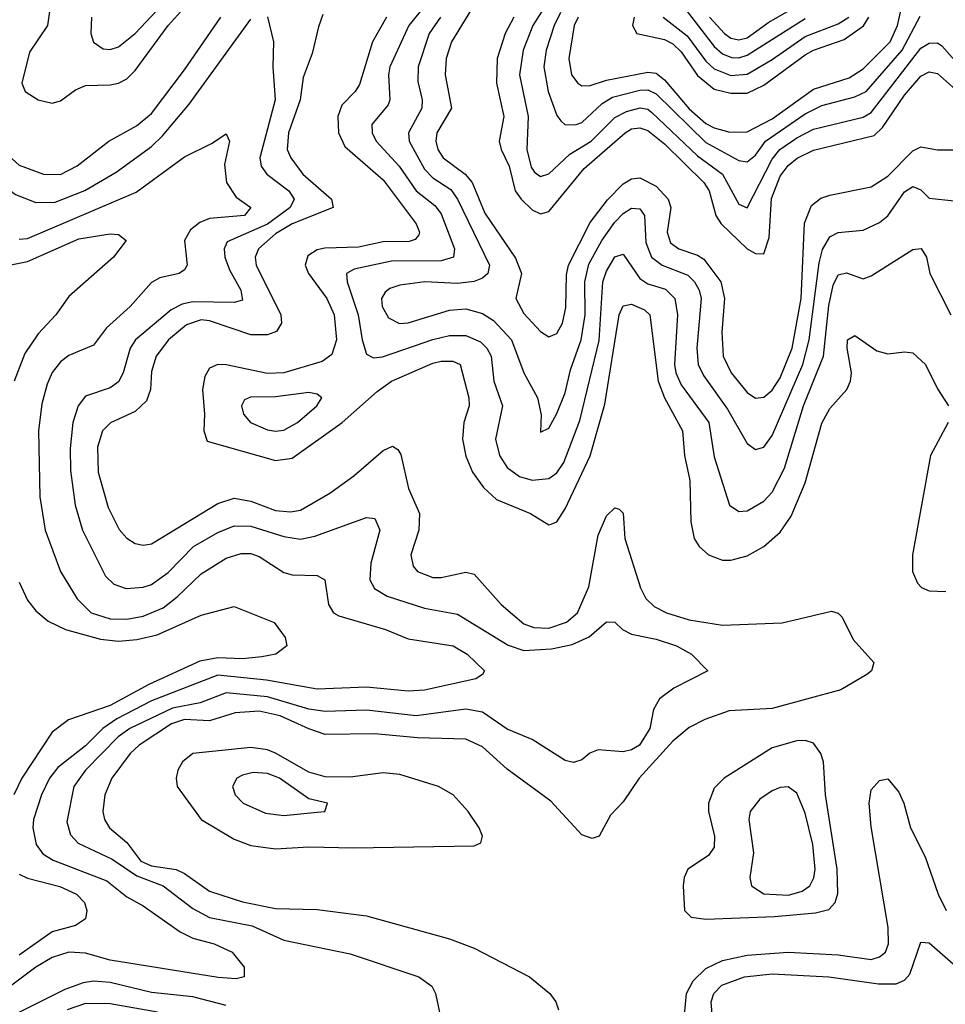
# Model space of a CAD drawing. Header units: inches. Extents: x 990535 to 1117859, y 769386 to 892122.
# Tile 749 of 1056: x 1070371 to 1072609, y 842904 to 845284. Entities that reach past the tile are written whole.
import ezdxf

# ---------------------------------------------------------------- set-up
doc = ezdxf.new("R2010")
doc.units = ezdxf.units.IN
doc.header["$MEASUREMENT"] = 0
doc.layers.add('B0874', color=7, linetype='Continuous')

msp = doc.modelspace()

# ---------------------------------------------------------------- linework, layer by layer
at = {"layer": 'B0874', "color": 5}
for points, elevation in [([(1071370, 845342.4), (1071311.9, 845270), (1071265.8, 845170), (1071262.8, 845150), (1071266.2, 845090), (1071261.9, 845078.1), (1071222.9, 845030), (1071223.4, 845010), (1071233, 844990), (1071288.5, 844930), (1071330, 844870), (1071374.8, 844834.8), (1071390, 844814.6), (1071422.1, 844730), (1071420.1, 844710), (1071390, 844700.6), (1071270, 844700.2), (1071179.4, 844680.6), (1071160.9, 844670), (1071163, 844650), (1071189.7, 844570.3), (1071198.8, 844510), (1071210, 844475.5), (1071226.3, 844466.3), (1071248.6, 844468.6), (1071370, 844510.9), (1071410, 844520.5), (1071450, 844520.1), (1071485.1, 844505.1), (1071500.7, 844490), (1071510.7, 844470), (1071517.6, 844410), (1071538.3, 844350), (1071521.4, 844270), (1071531.4, 844230), (1071550, 844201.2), (1071579.5, 844179.5), (1071610, 844170.8), (1071650, 844174.9), (1071670, 844188.6), (1071686.5, 844213.5), (1071725.4, 844314.6), (1071771.7, 844508.3), (1071781.2, 844650), (1071790, 844676.2), (1071810, 844710.1), (1071830, 844716.8), (1071870, 844657.7), (1071890, 844645.1), (1071932.3, 844632.3), (1071954.9, 844610), (1071961.2, 844570), (1071954.3, 844450), (1071957.6, 844430), (1071970, 844400.9), (1072037.4, 844310), (1072050, 844227.2), (1072087.1, 844110), (1072110, 844095.2), (1072130, 844096.6), (1072170, 844119.8), (1072190, 844142), (1072220, 844200), (1072266.4, 844350), (1072314.5, 844470), (1072327.1, 844592.9), (1072338, 844642), (1072350, 844666.9), (1072370, 844672.1), (1072410, 844657.4), (1072430, 844664.4), (1072530, 844728.4), (1072550.6, 844730.6), (1072563.3, 844710), (1072571.5, 844670), (1072621.9, 844570)], 2740), ([(1071721, 845290), (1071711.4, 845270), (1071698.4, 845190), (1071705.5, 845150), (1071720.1, 845130), (1071730, 845123.7), (1071750, 845124.4), (1071790, 845137.1), (1071890, 845156.8), (1071910, 845154.1), (1071930, 845138.5), (1071990, 845068), (1072030, 845032.9), (1072050, 845022), (1072088, 845012), (1072130, 845012.9), (1072190, 845044.2), (1072290, 845115.9), (1072376.5, 845143.5), (1072410, 845164.9), (1072475.5, 845230), (1072493, 845270), (1072510, 845345)], 2880), ([(1072039.2, 845290), (1072075.2, 845250), (1072090, 845239.3), (1072110, 845235.1), (1072130, 845240.2), (1072182.5, 845277.5), (1072310, 845351.9)], 2980), ([(1070447.3, 845332.7), (1070438.4, 845270), (1070395.1, 845204.9), (1070376, 845130), (1070384.4, 845110), (1070416.1, 845090), (1070450, 845081.9), (1070470, 845087.4), (1070505.9, 845114.1), (1070530, 845124.6), (1070590, 845126.6), (1070610, 845130.1), (1070630, 845140.6), (1070650, 845161.2), (1070729.9, 845270), (1070768.2, 845311.8)], 2720), ([(1070545, 845290), (1070543.3, 845250), (1070549.6, 845229.6), (1070573.4, 845213.4), (1070590, 845211.5), (1070610, 845218.1), (1070650, 845250.1), (1070730, 845336.1)], 2740), ([(1071481, 845339), (1071415.4, 845230), (1071402.6, 845190), (1071399.6, 845150), (1071415.2, 845070), (1071379.6, 845010), (1071377.2, 844990), (1071382.3, 844970), (1071395.2, 844950), (1071448.5, 844910), (1071464.9, 844890), (1071495.7, 844815.7), (1071570, 844706.9), (1071584.6, 844670), (1071571, 844610), (1071590, 844573.3), (1071630, 844530.1), (1071650, 844517), (1071670, 844525), (1071683.1, 844550), (1071691.8, 844588.2), (1071692.7, 844667.3), (1071697.6, 844690), (1071750, 844793.6), (1071792.1, 844847.9), (1071830, 844886.6), (1071850, 844899), (1071870, 844901.3), (1071910, 844881.4), (1071938.6, 844850), (1071945, 844830), (1071936.7, 844770), (1071944.5, 844744.5), (1071965, 844730), (1072010, 844714.7), (1072024.9, 844704.9), (1072066.2, 844650), (1072075, 844610), (1072068.7, 844528.7), (1072072, 844470), (1072090.9, 844430), (1072130, 844382.5), (1072150, 844369.1), (1072170, 844371.1), (1072190, 844388.3), (1072210, 844417.7), (1072238.9, 844490), (1072260.5, 844610), (1072268.1, 844791.9), (1072285.1, 844834.9), (1072307.8, 844852.2), (1072330, 844859.9), (1072430, 844879.4), (1072470, 844905.7), (1072530, 844966.6), (1072550, 844976.3), (1072590, 844969.1), (1072630, 844968.7)], 2780), ([(1071642.4, 845317.6), (1071612, 845270), (1071588.1, 845210), (1071579.3, 845150), (1071600.7, 845050), (1071597.1, 844970), (1071607.4, 844927.4), (1071615.4, 844915.4), (1071630, 844905), (1071650, 844911.1), (1071701, 844959), (1071753, 844990), (1071810, 845047.5), (1071838, 845062), (1071871, 845071), (1071890, 845067.1), (1071899.7, 845059.7), (1072010, 844954.9), (1072070.1, 844910), (1072110, 844837.4), (1072130, 844828.5), (1072190, 844946.2), (1072209.1, 844970), (1072250, 844998.5), (1072290, 845019.3), (1072410, 845048.1), (1072430, 845059.3), (1072550, 845215), (1072570, 845226.8), (1072590, 845227.5), (1072600.5, 845220.5), (1072656.9, 845156.9)], 2840), ([(1070207, 845310), (1070204.8, 845210), (1070189.6, 845110), (1070173.5, 845050), (1070173.3, 845010), (1070177.3, 844990), (1070190, 844968.7), (1070215.8, 844955.8), (1070290, 844933.5), (1070330, 844885.2), (1070360.8, 844860.8), (1070410, 844842.1), (1070457.2, 844842.8), (1070528.9, 844871.1), (1070604.6, 844915.4), (1070690, 844977), (1070716.8, 845003.2), (1070780.7, 845079.3), (1070930, 845285.2)], 2660), ([(1071103.9, 845296.1), (1071093.7, 845266.3), (1071078.4, 845201.6), (1071056.4, 845143.6), (1071049.1, 845090), (1071021.2, 845010), (1071017.9, 844970), (1071026.3, 844950), (1071056, 844910), (1071125.1, 844850), (1071128.8, 844830), (1071030, 844790), (1070990, 844765.7), (1070948.7, 844730), (1070940.2, 844710), (1070942.5, 844690), (1071002.2, 844570), (1071004.4, 844550), (1070991.8, 844530), (1070970, 844521.7), (1070930, 844522.1), (1070830, 844555.6), (1070810, 844557.8), (1070774.2, 844545.8), (1070731.2, 844510), (1070700.8, 844470), (1070690, 844433.6), (1070687.6, 844390), (1070677.4, 844362.6), (1070650, 844336.4), (1070590.7, 844309.3), (1070571.6, 844290), (1070559.4, 844250), (1070561.1, 844190), (1070584.8, 844104.8), (1070611.3, 844051.3), (1070630, 844030.1), (1070650, 844017.7), (1070670, 844013.5), (1070690, 844016.6), (1070850, 844114.1), (1070890, 844126.9), (1070930, 844119.9), (1070990, 844097.4), (1071026.2, 844093.8), (1071050, 844098.2), (1071120.6, 844139.4), (1071179, 844181), (1071250, 844242.1), (1071272.5, 844252.5), (1071285, 844245), (1071292.8, 844232.8), (1071310.8, 844150.8), (1071337.8, 844090), (1071336, 844050), (1071317, 843990), (1071322.7, 843962.7), (1071333, 843950), (1071370, 843935.3), (1071390, 843935), (1071450, 843947.9), (1071470, 843943.2), (1071534.8, 843870), (1071590, 843823.5), (1071614.4, 843814.4), (1071650, 843813), (1071693, 843827), (1071719.7, 843850), (1071747.4, 843912.6), (1071770, 844037.6), (1071790, 844084.1), (1071810, 844103.9), (1071820.7, 844100.7), (1071830, 844090.7), (1071834, 844030), (1071872, 843910), (1071884.7, 843884.8), (1071905, 843865), (1071935.2, 843850), (1071990, 843833.1), (1072070, 843820.1), (1072214.5, 843825.5), (1072334.1, 843854.1), (1072350, 843848.9), (1072359.8, 843839.8), (1072385.8, 843785.8), (1072435.8, 843730), (1072430.4, 843710), (1072419.5, 843700.5), (1072356.2, 843663.8), (1072190, 843618.9), (1072086.6, 843613.4), (1072027.6, 843592.4), (1071990, 843572.7), (1071950, 843539.5), (1071869, 843450), (1071830, 843393), (1071799.2, 843360.8), (1071771.8, 843310), (1071755.2, 843304.8), (1071730, 843313.6), (1071655, 843395), (1071550, 843472.3), (1071490, 843526.3), (1071450, 843544.4), (1071332.5, 843547.5), (1071230, 843557.3), (1071110, 843556.2), (1071070, 843569.2), (1071001.2, 843601.2), (1070950, 843612.4), (1070892, 843608), (1070830, 843588.6), (1070770, 843591.8), (1070738.6, 843581.4), (1070660.3, 843530), (1070637.9, 843510), (1070593.9, 843450), (1070576.7, 843410), (1070572, 843370), (1070576.3, 843350), (1070588.4, 843330), (1070630, 843294.7), (1070664.2, 843250), (1070690, 843238.5), (1070749.2, 843229.2), (1070770, 843219.7), (1070830, 843176.9), (1070910, 843151.5), (1070990, 843135.5), (1071090, 843133.1), (1071210, 843117.5), (1071410, 843062.2), (1071470, 843039.6), (1071603.5, 842970), (1071653.2, 842930), (1071667.2, 842910), (1071674, 842890)], 2680), ([(1071678.8, 845301.2), (1071663.3, 845270), (1071643.9, 845210), (1071638.1, 845170), (1071648.8, 845110), (1071670, 845052), (1071679.1, 845039.1), (1071690, 845029.6), (1071716.1, 845030), (1071730, 845035.1), (1071779.2, 845080.8), (1071804, 845096), (1071870, 845113.3), (1071890, 845114.1), (1071910, 845104.7), (1072030, 844987.2), (1072110, 844943.6), (1072130, 844939.7), (1072150, 844956.5), (1072174.2, 844990), (1072270, 845056.5), (1072310, 845076.5), (1072390, 845097), (1072417.5, 845110), (1072504.4, 845210), (1072547.7, 845292.3)], 2860), ([(1071979.9, 845310), (1072050, 845219.2), (1072070, 845200.9), (1072092.2, 845192.2), (1072110, 845191.3), (1072130, 845197.6), (1072270, 845286.2)], 2960), ([(1070255.6, 845290), (1070237.1, 845170), (1070232.2, 845050), (1070234.3, 845030), (1070246.8, 845010), (1070318.3, 844978.3), (1070370, 844932.3), (1070428.5, 844910), (1070470, 844909.7), (1070510, 844930.1), (1070586.7, 844990), (1070653.2, 845026.8), (1070690, 845057.1), (1070770, 845162.8), (1070857.4, 845290)], 2680), ([(1070970, 845290.4), (1070984.7, 845230), (1070983.1, 845170), (1070989.2, 845090), (1070951.5, 844950), (1070955.1, 844930), (1070968.9, 844910), (1071021.5, 844870), (1071035.1, 844850), (1071024.7, 844830), (1070970.2, 844789.8), (1070873.1, 844746.9), (1070865.3, 844730), (1070867.4, 844710), (1070878.8, 844678.8), (1070905.5, 844630), (1070910, 844605.7), (1070890, 844600.2), (1070790, 844601.7), (1070764.1, 844595.9), (1070737.3, 844582.7), (1070651.3, 844510), (1070638.4, 844490), (1070621.6, 844430), (1070610, 844408.6), (1070590, 844394.1), (1070530, 844373.4), (1070512.2, 844350), (1070499.3, 844310), (1070492.9, 844247.1), (1070494.2, 844194.2), (1070505.2, 844110), (1070522.7, 844050), (1070578.7, 843938.7), (1070599, 843919), (1070628.8, 843908.8), (1070670, 843912), (1070690, 843918.5), (1070730, 843947.3), (1070791.5, 844010), (1070850, 844044.5), (1070890, 844060.6), (1070930, 844059.8), (1071010, 844034.1), (1071050, 844027.8), (1071084.5, 844035.5), (1071210, 844080.2), (1071230, 844078), (1071242.1, 844050), (1071220.3, 843970), (1071217.5, 843930), (1071229.1, 843909.1), (1071259.7, 843890), (1071350, 843861.6), (1071430, 843846.5), (1071552.1, 843772.1), (1071590, 843758.8), (1071657.1, 843762.9), (1071706.5, 843773.5), (1071747.8, 843792.2), (1071790, 843828.4), (1071810, 843827.2), (1071828.1, 843810), (1071850, 843798.3), (1071910, 843786.1), (1071958.9, 843770), (1071994.9, 843750), (1072034.9, 843710), (1071952.4, 843667.6), (1071918.3, 843641.7), (1071903.8, 843616.2), (1071894.4, 843570), (1071869.4, 843530), (1071850, 843518.6), (1071830, 843514.1), (1071770, 843518.4), (1071749.6, 843510.4), (1071730, 843494.5), (1071710, 843487.8), (1071690, 843493.3), (1071610, 843543.6), (1071550, 843568.4), (1071490, 843609.5), (1071450, 843616.8), (1071330, 843601.3), (1071210, 843614.9), (1071110, 843611.3), (1071070, 843617.4), (1070970, 843646.7), (1070870, 843656.7), (1070807.4, 843632.6), (1070740.7, 843619.3), (1070637.6, 843570), (1070608.9, 843550), (1070530.5, 843470), (1070502, 843430), (1070485, 843345), (1070493.7, 843313.7), (1070512.8, 843292.8), (1070594.5, 843254.5), (1070654, 843214), (1070718.2, 843190), (1070790, 843135), (1070830, 843113.3), (1070933, 843093), (1071010, 843058.9), (1071170, 843025.9), (1071336.4, 842970), (1071367.7, 842947.7), (1071376.4, 842930), (1071390, 842865.2)], 2660), ([(1071257.7, 845290), (1071224.1, 845230), (1071193, 845127), (1071182.4, 845110), (1071150, 845077), (1071140.2, 845050), (1071142, 845010), (1071156.9, 844976.9), (1071250, 844896.5), (1071329.7, 844790), (1071337.9, 844770), (1071336, 844764), (1071327.4, 844752.6), (1071312.5, 844747.5), (1071250, 844747.1), (1071190, 844734.2), (1071108.6, 844731.4), (1071090, 844727.1), (1071067.4, 844712.6), (1071061.7, 844690), (1071069.1, 844670), (1071113.7, 844610), (1071131.8, 844570), (1071136.7, 844510), (1071125.9, 844474.1), (1071102.3, 844457.7), (1071010, 844429.7), (1070970, 844428.4), (1070870.4, 844449.6), (1070850, 844449.9), (1070830, 844441.2), (1070818.6, 844421.4), (1070813.4, 844390), (1070818, 844330), (1070816, 844290), (1070824.6, 844264.6), (1070990, 844217.8), (1071030, 844224.1), (1071150.4, 844309.6), (1071235.3, 844384.7), (1071270, 844409.7), (1071370, 844453.3), (1071390, 844458.5), (1071418.4, 844458.4), (1071435.7, 844450), (1071456.6, 844370), (1071457.5, 844350), (1071445, 844310), (1071441.7, 844270), (1071450, 844229), (1071466, 844190), (1071492.6, 844152.6), (1071523.9, 844123.9), (1071606, 844090), (1071650, 844062.3), (1071655.9, 844064.1), (1071670, 844070.2), (1071690, 844101.3), (1071750.4, 844229.6), (1071785.8, 844354.2), (1071820.5, 844570), (1071830, 844592.2), (1071850, 844595.7), (1071882, 844582), (1071894.5, 844570), (1071914.3, 844410), (1071930, 844369.5), (1071973.2, 844290), (1071978.6, 844230), (1071991.2, 844170), (1071993.3, 844070), (1072001.8, 844030), (1072013.5, 844010), (1072036.2, 843990), (1072070, 843977.6), (1072090, 843977.2), (1072130, 843987.4), (1072170, 844010.6), (1072210, 844045.1), (1072236.6, 844083.4), (1072270, 844164.2), (1072310, 844308.1), (1072330, 844344.1), (1072370.4, 844389.6), (1072379.5, 844410), (1072382.1, 844430), (1072371.6, 844490), (1072372.2, 844510), (1072390, 844520.1), (1072443.3, 844483.3), (1072470, 844475.6), (1072510, 844481.1), (1072530, 844478.6), (1072560.8, 844450), (1072590, 844391.1), (1072616.3, 844350)], 2720), ([(1071388.5, 845290), (1071361.5, 845250), (1071334.8, 845170), (1071334.1, 845134.1), (1071344.2, 845090), (1071343.2, 845070), (1071310.8, 845010), (1071312.8, 844990), (1071350, 844922.3), (1071370, 844901.4), (1071413.2, 844873.2), (1071430, 844850.1), (1071507, 844690), (1071503.3, 844670), (1071490, 844658.5), (1071469.5, 844650.5), (1071430, 844646.2), (1071351, 844650), (1071290, 844641.8), (1071266.1, 844633.9), (1071254.6, 844625.4), (1071245.9, 844610), (1071247.5, 844590), (1071263, 844563), (1071289.4, 844549.4), (1071310, 844551.3), (1071410, 844581.6), (1071450, 844584.4), (1071490, 844573.5), (1071516.5, 844556.5), (1071560.2, 844510), (1071590.1, 844430.1), (1071623.3, 844370), (1071631.8, 844328.2), (1071630, 844286.4), (1071650, 844296.4), (1071670, 844331.5), (1071690, 844381.7), (1071702.6, 844437.4), (1071728.9, 844510), (1071738.2, 844570), (1071737.2, 844650), (1071747.4, 844692.6), (1071778.5, 844750), (1071810, 844794.6), (1071830, 844815.6), (1071850, 844827.9), (1071870, 844826.4), (1071881.4, 844810), (1071885, 844745), (1071898.6, 844710), (1071924, 844690), (1071986.5, 844666.5), (1072002.8, 844650), (1072014.1, 844630), (1072018.6, 844610), (1072008, 844490), (1072011.7, 844450), (1072023.9, 844423.9), (1072082, 844342), (1072130, 844259.3), (1072150, 844244.6), (1072170, 844250.2), (1072190, 844278.3), (1072264.3, 844450), (1072279.5, 844510), (1072304, 844696), (1072312.1, 844727.9), (1072330, 844759), (1072350, 844769.5), (1072410, 844775.3), (1072450, 844793.1), (1072470.2, 844809.8), (1072510, 844867.5), (1072530, 844880.5), (1072550, 844872.3), (1072570, 844852.6), (1072630, 844845.7)], 2760), ([(1071566, 845290), (1071545.1, 845250), (1071525.4, 845190), (1071523.6, 845130), (1071541.8, 845050), (1071530.7, 844990), (1071535, 844970), (1071554.5, 844930), (1071569, 844870), (1071583.9, 844850), (1071610, 844824.3), (1071630, 844814.6), (1071650, 844820.3), (1071736.2, 844923.8), (1071835.3, 845010), (1071850, 845019.8), (1071870, 845022.4), (1071890, 845015.5), (1071930, 844983.7), (1072025, 844890), (1072037.7, 844870), (1072053.8, 844810), (1072067.2, 844790), (1072130, 844729.7), (1072150, 844718.3), (1072170, 844717.8), (1072182.7, 844757.3), (1072188.8, 844851.2), (1072210, 844905.6), (1072228.7, 844931.3), (1072250.8, 844949.2), (1072290, 844968), (1072436.5, 845003.5), (1072457.3, 845022.7), (1072510, 845101.4), (1072550, 845146.9), (1072570, 845157.8), (1072590, 845153.5), (1072655.4, 845095.4)], 2820), ([(1071856.6, 845290), (1071852.7, 845270), (1071863, 845250), (1071930, 845235.6), (1071950, 845225.2), (1071970, 845205.7), (1072010, 845148.4), (1072050, 845115.9), (1072090, 845105.9), (1072130, 845106.2), (1072170, 845125.3), (1072270, 845198.5), (1072290, 845209.8), (1072364.3, 845235.7), (1072410.9, 845269.1), (1072424.3, 845290)], 2920), ([(1071926.8, 845290), (1071984.6, 845244.6), (1072030, 845183.8), (1072050, 845164.9), (1072090, 845148.8), (1072130, 845152.3), (1072190, 845187.2), (1072270, 845242.8), (1072350, 845273.5), (1072375.3, 845290)], 2940), ([(1070370, 844753.3), (1070390, 844754.8), (1070652.9, 844867.1), (1070770, 844952.1), (1070835.2, 844984.8), (1070870, 845008), (1070878.5, 844990), (1070866, 844934), (1070871.5, 844890), (1070894.3, 844854.3), (1070930, 844829.7), (1070914.4, 844810), (1070830, 844803.1), (1070806.8, 844793.2), (1070784.5, 844775.5), (1070769.6, 844750), (1070775.9, 844690), (1070770, 844679.2), (1070757, 844670), (1070710, 844659.6), (1070690, 844648.1), (1070637.9, 844590), (1070581.2, 844538.8), (1070550, 844497), (1070490, 844472.1), (1070470, 844457), (1070450, 844430.7), (1070437.5, 844402.5), (1070424.5, 844355.5), (1070416.8, 844290), (1070419.7, 844130), (1070432.8, 844050), (1070469.6, 843950), (1070510, 843883.6), (1070544.4, 843850), (1070590, 843835.1), (1070630, 843834.3), (1070670, 843841.9), (1070717.9, 843862.1), (1070751.8, 843888.2), (1070810, 843944.3), (1070870, 843981.7), (1070906.3, 843993.7), (1070930, 843993), (1070950, 843986.2), (1071010, 843947.3), (1071030, 843941.4), (1071090, 843939.8), (1071108.9, 843930), (1071117.6, 843870), (1071130.1, 843850.1), (1071142.4, 843842.4), (1071255.3, 843810), (1071310, 843787.1), (1071419, 843770), (1071452.9, 843750), (1071494.9, 843710), (1071490, 843700.7), (1071474, 843690), (1071350, 843662.7), (1071310, 843660.4), (1071209.9, 843669.9), (1071090, 843665.3), (1070967.5, 843687.5), (1070850, 843699.4), (1070690, 843637.6), (1070606.4, 843593.6), (1070572.2, 843570), (1070530, 843528.5), (1070463.7, 843476.3), (1070443.1, 843450), (1070424.1, 843410), (1070404.6, 843350), (1070403, 843330), (1070411.4, 843290), (1070427.5, 843267.5), (1070452.2, 843252.2), (1070582, 843202), (1070630, 843163.1), (1070670, 843141.5), (1070758.9, 843078.9), (1070790, 843063.4), (1070841.6, 843050), (1070884.9, 843030), (1070913.8, 842993.8), (1070914, 842970), (1070894.6, 842965.4), (1070851.3, 842968.7), (1070590, 843010), (1070530, 843027), (1070490, 843029.9), (1070450, 843016.6), (1070410, 842993.1), (1070330, 842932.9)], 2640), ([(1070350, 844691), (1070390, 844699), (1070514.2, 844754.2), (1070590, 844766.2), (1070610, 844764.6), (1070628.5, 844750), (1070598, 844710), (1070490, 844614.2), (1070458.5, 844570), (1070415.5, 844524.5), (1070383.5, 844476.5), (1070357.8, 844410)], 2620), ([(1072615.4, 844310), (1072573, 844230), (1072529.4, 843990), (1072529.3, 843950), (1072541.3, 843921.3), (1072551.2, 843911.2), (1072570, 843903.1), (1072610, 843901.4)], 2720), ([(1070370, 843924.2), (1070390, 843880.3), (1070410, 843854.4), (1070440.3, 843830), (1070481.8, 843810), (1070566.6, 843786.6), (1070610, 843781.4), (1070654.8, 843785.2), (1070703.2, 843796.8), (1070810, 843844.1), (1070890, 843865.2), (1070986.6, 843826.6), (1071013.2, 843790), (1071017, 843770), (1070990.5, 843750), (1070956.4, 843743.6), (1070910, 843739.1), (1070850, 843741.2), (1070807, 843733), (1070683.7, 843676.3), (1070590, 843625.6), (1070488.9, 843591.1), (1070450, 843561.8), (1070376, 843450), (1070357.4, 843410)], 2620), ([(1071978.2, 842878.2), (1071983.4, 842930), (1071999.4, 842960.6), (1072030, 842990.1), (1072070.2, 843009.8), (1072130, 843022.2), (1072229.3, 843029.3), (1072350, 843023.3), (1072430, 843012.3), (1072450, 843018.3), (1072463.9, 843030), (1072471.6, 843050), (1072470.9, 843089.1), (1072430, 843332.3), (1072425.1, 843390), (1072430, 843422), (1072450, 843444.4), (1072470, 843448.9), (1072496.6, 843416.6), (1072508.6, 843390), (1072524.7, 843330), (1072559.9, 843259.9), (1072591.4, 843170), (1072610.6, 843130)], 2680), ([(1070370, 843218.4), (1070390, 843208.3), (1070468.2, 843188.2), (1070508.6, 843170), (1070527.9, 843150), (1070533.5, 843130), (1070530.2, 843110), (1070505.9, 843094.1), (1070450, 843079.2), (1070370, 843022.6)], 2620), ([(1072046, 842870), (1072043.1, 842910), (1072049.1, 842930), (1072068.8, 842950), (1072123.1, 842970), (1072190, 842977.4), (1072327.3, 842970), (1072447.1, 842952.9), (1072490, 842953.5), (1072510, 842961.9), (1072523.2, 842976.8), (1072550, 843053.7), (1072570, 843052.2), (1072640.8, 842990)], 2660), ([(1070870, 842900.8), (1070790, 842921.5), (1070690, 842932.2), (1070590, 842956.5), (1070550, 842959.3), (1070524.3, 842955.7), (1070480.6, 842939.4), (1070270, 842834.5)], 2660), ([(1070704.5, 842884.5), (1070590, 842904.7), (1070530, 842905.2), (1070486, 842890)], 2680)]:
    msp.add_lwpolyline(points, dxfattribs=dict(at, elevation=elevation))
for points, elevation in [([(1071070, 844382.8), (1070990, 844372.2), (1070928.8, 844371.2), (1070915, 844365), (1070907.5, 844350), (1070912.4, 844330), (1070929.4, 844310), (1070970, 844292.2), (1070990, 844288.9), (1071010, 844291.2), (1071042.9, 844310), (1071089.8, 844350), (1071101.7, 844370), (1071090, 844378.8)], 2740), ([(1072270, 843541.4), (1072250, 843540.3), (1072190, 843523.3), (1072074.3, 843450), (1072050, 843425.8), (1072036.3, 843390), (1072036.4, 843370), (1072050.6, 843310), (1072050, 843283.6), (1072036.7, 843263.3), (1071986.6, 843230), (1071977.6, 843210), (1071975, 843190), (1071978, 843130), (1071994.5, 843114.5), (1072030, 843109.3), (1072195.8, 843115.8), (1072295.4, 843124.6), (1072327.1, 843132.9), (1072342.6, 843150), (1072348.8, 843171.2), (1072347.6, 843230), (1072319.3, 843410), (1072314, 843490), (1072308.2, 843510), (1072290, 843534.9)], 2720), ([(1070930, 843524.1), (1070790, 843510.2), (1070764.9, 843490), (1070753.8, 843470), (1070749.6, 843450), (1070751.9, 843430), (1070810, 843350.1), (1070890, 843302.9), (1070930, 843287.5), (1070990, 843279.7), (1071070, 843284.6), (1071178.2, 843281.8), (1071470, 843286.9), (1071486, 843294), (1071489.7, 843310), (1071482.2, 843330), (1071455.3, 843370), (1071419, 843410), (1071383.5, 843430), (1071290, 843458.8), (1071250, 843463.3), (1071170, 843453), (1071110, 843453.7), (1071070, 843464.7), (1070990, 843510.7), (1070970, 843518.5)], 2720), ([(1070935.9, 843464.1), (1070910, 843457.3), (1070895.8, 843450), (1070885.8, 843430), (1070891.9, 843410), (1070911.3, 843390), (1070965.4, 843365.4), (1071010, 843360.3), (1071090, 843368.3), (1071108.7, 843370), (1071115.3, 843390), (1071070, 843400.6), (1070999.5, 843450), (1070970, 843461.8)], 2740), ([(1072229.1, 843429.1), (1072210, 843427.9), (1072190, 843419.3), (1072160.6, 843399.4), (1072137, 843370), (1072134, 843350), (1072144.9, 843270), (1072136, 843210), (1072140.2, 843190), (1072170.4, 843170.4), (1072230, 843167.6), (1072263, 843177), (1072281.1, 843190), (1072291, 843209), (1072294, 843230), (1072288.2, 843290), (1072270, 843365.8), (1072250, 843413.8)], 2740)]:
    msp.add_lwpolyline(points, close=True, dxfattribs=dict(at, elevation=elevation))

doc.saveas('drawing.dxf')
